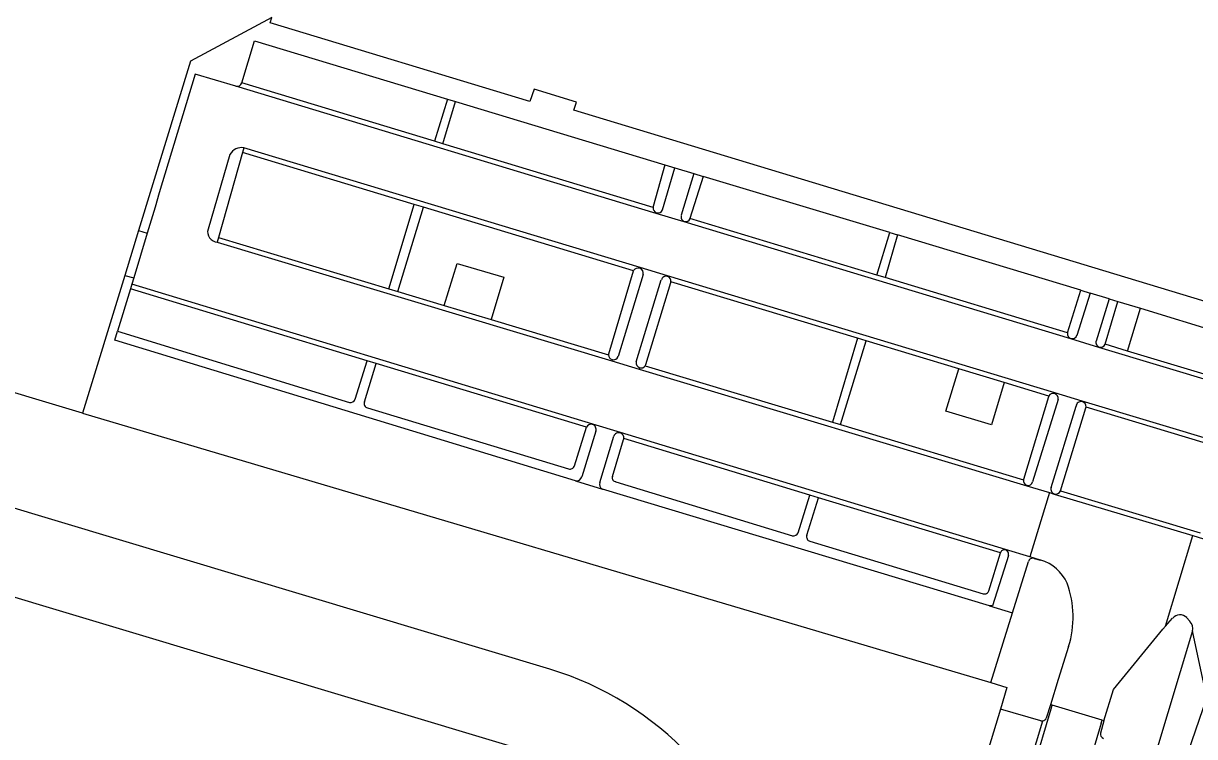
# Model space of a CAD drawing. Extents: x 194485 to 197793, y 468269 to 470822.
# Drawn here: x 196408.9 to 196530.2, y 469347.9 to 469421.7 of the extents above; entities that cross this region are included whole.
import ezdxf

# ---------------------------------------------------------------- set-up
doc = ezdxf.new("R2010")
doc.units = 0
for name, color, linetype in [('BGT grensvlak begroeid terreindeel', 7, 'Continuous'), ('BGT grensvlak onbegroeid terreindeel', 7, 'Continuous'), ('BGT grensvlak pand op maaiveld', 7, 'Continuous'), ('BGT grensvlak wegdeel', 7, 'Continuous'), ('BGT lijnelement scheiding hek', 7, 'Continuous')]:
    doc.layers.add(name, color=color, linetype=linetype)

msp = doc.modelspace()

# ---------------------------------------------------------------- linework, layer by layer
at = {"layer": 'BGT grensvlak begroeid terreindeel'}
msp.add_lwpolyline([(196509.12, 469353.48), (196510.78, 469352.99), (196510.11, 469350.74)], dxfattribs=at)
at = {"layer": 'BGT grensvlak onbegroeid terreindeel'}
msp.add_line((196463.46, 469354.87), (196355.88, 469387.17), dxfattribs=at)
msp.add_lwpolyline([(196388.36, 469316.86), (196445.64, 469299.6), (196459.94, 469346.73), (196402.54, 469363.97)], dxfattribs=at)
msp.add_arc((196453.71, 469322.9), 33.43, 43.3477, 73.0344, dxfattribs=at)
at = {"layer": 'BGT grensvlak pand op maaiveld'}
msp.add_lwpolyline([(196544.65, 469388.91), (196465.94, 469412.76), (196466.22, 469413.59), (196461.83, 469414.94), (196461.4, 469413.66), (196434.5, 469421.82), (196434.67, 469422.36)], dxfattribs=at)
at = {"layer": 'BGT grensvlak wegdeel'}
for p, q in [((196474.47, 469402.07), (196430.94, 469415.26)), ((196451.52, 469409.55), (196431.56, 469415.58)), ((196452.85, 469413.9), (196451.52, 469409.55)), ((196452.37, 469409.29), (196453.67, 469413.65)), ((196452.85, 469413.9), (196453.67, 469413.65)), ((196453.67, 469413.65), (196475.38, 469407.1)), ((196452.37, 469409.29), (196451.52, 469409.55)), ((196474.15, 469402.69), (196452.37, 469409.29)), ((196430.32, 469408.16), (196428.06, 469400.45)), ((196431.64, 469408.37), (196429.16, 469399.57)), ((196431.77, 469408.85), (196431.64, 469408.37)), ((196449.42, 469403), (196431.64, 469408.37)), ((196472.8, 469396.47), (196431.77, 469408.85)), ((196475.14, 469402.43), (196476.39, 469406.79)), ((196475.38, 469407.1), (196476.39, 469406.79)), ((196476.39, 469406.79), (196478.38, 469406.19)), ((196478.38, 469406.19), (196477.07, 469401.87)), ((196479.34, 469405.9), (196477.97, 469401.54)), ((196478.38, 469406.19), (196479.34, 469405.9)), ((196498.67, 469400.09), (196479.34, 469405.9)), ((196446.77, 469394.27), (196449.42, 469403)), ((196447.72, 469393.98), (196450.37, 469402.71)), ((196450.37, 469402.71), (196449.42, 469403)), ((196472.13, 469396.14), (196450.37, 469402.71)), ((196474.49, 469402.14), (196474.47, 469402.07)), ((196477.37, 469401.2), (196474.47, 469402.07)), ((196477.39, 469401.24), (196477.37, 469401.2)), ((196517.42, 469389.07), (196477.37, 469401.2)), ((196497.31, 469395.68), (196477.97, 469401.54)), ((196421.76, 469400.04), (196420.36, 469395.39)), ((196420.86, 469400.3), (196421.76, 469400.04)), ((196429.16, 469399.57), (196429.02, 469399.09)), ((196429.16, 469399.57), (196446.77, 469394.27)), ((196497.31, 469395.68), (196498.67, 469400.09)), ((196499.47, 469399.84), (196498.17, 469395.42)), ((196498.67, 469400.09), (196499.47, 469399.84)), ((196518.46, 469394.11), (196499.47, 469399.84)), ((196429.02, 469399.09), (196469.86, 469386.8)), ((196469.55, 469387.54), (196472.13, 469396.14)), ((196472.77, 469396.39), (196472.8, 469396.47)), ((196475.65, 469395.6), (196472.8, 469396.47)), ((196419.44, 469395.65), (196420.36, 469395.39)), ((196420.17, 469394.74), (196420.02, 469394.27)), ((196420.36, 469395.39), (196420.17, 469394.74)), ((196467.9, 469380.25), (196420.17, 469394.74)), ((196473.11, 469395.75), (196470.53, 469387.25)), ((196472.41, 469386.7), (196475, 469395.2)), ((196475.63, 469395.54), (196475.65, 469395.6)), ((196515.75, 469383.5), (196475.65, 469395.6)), ((196495.31, 469389.15), (196475.99, 469394.98)), ((196498.17, 469395.42), (196497.31, 469395.68)), ((196517.07, 469389.7), (196498.17, 469395.42)), ((196420.02, 469394.27), (196418.7, 469389.87)), ((196444.53, 469386.82), (196420.02, 469394.27)), ((196446.77, 469394.27), (196447.72, 469393.98)), ((196447.72, 469393.98), (196452.52, 469392.54)), ((196517.07, 469389.7), (196518.46, 469394.11)), ((196519.42, 469393.82), (196518.04, 469389.44)), ((196518.46, 469394.11), (196519.42, 469393.82)), ((196521.38, 469393.23), (196519.42, 469393.82)), ((196452.52, 469392.54), (196457.39, 469391.08)), ((196521.38, 469393.23), (196520.02, 469388.85)), ((196520.97, 469388.52), (196522.29, 469392.94)), ((196521.38, 469393.23), (196522.29, 469392.94)), ((196522.29, 469392.94), (196524.62, 469392.24)), ((196523.28, 469387.82), (196524.62, 469392.24)), ((196524.62, 469392.24), (196543.99, 469386.36)), ((196457.39, 469391.08), (196469.54, 469387.42)), ((196418.7, 469389.87), (196442.7, 469382.5)), ((196495.31, 469389.15), (196492.74, 469380.44)), ((196493.56, 469380.2), (196496.2, 469388.88)), ((196496.2, 469388.88), (196495.31, 469389.15)), ((196505.8, 469385.98), (196496.2, 469388.88)), ((196517.43, 469389.11), (196517.42, 469389.07)), ((196520.32, 469388.19), (196517.42, 469389.07)), ((196523.28, 469387.82), (196520.97, 469388.52)), ((196520.34, 469388.23), (196520.32, 469388.19)), ((196542.94, 469381.34), (196520.32, 469388.19)), ((196542.61, 469381.96), (196523.28, 469387.82)), ((196443.3, 469382.82), (196444.53, 469386.82)), ((196444.26, 469382.56), (196445.48, 469386.53)), ((196445.48, 469386.53), (196444.53, 469386.82)), ((196467.24, 469379.93), (196445.48, 469386.53)), ((196469.9, 469386.93), (196469.86, 469386.8)), ((196469.86, 469386.8), (196472.71, 469385.94)), ((196472.76, 469386.09), (196472.71, 469385.94)), ((196473.32, 469386.28), (196492.74, 469380.44)), ((196472.71, 469385.94), (196512.84, 469373.87)), ((196510.52, 469384.56), (196505.8, 469385.98)), ((196515.14, 469383.16), (196510.52, 469384.56)), ((196516.1, 469382.81), (196513.43, 469374.26)), ((196515.75, 469383.5), (196515.73, 469383.42)), ((196518.59, 469382.64), (196515.75, 469383.5)), ((196518.59, 469382.64), (196518.57, 469382.57)), ((196536.63, 469377.2), (196518.59, 469382.64)), ((196444.57, 469381.93), (196465.4, 469375.62)), ((196515.36, 469373.68), (196517.95, 469382.12)), ((196535.93, 469376.89), (196518.98, 469382)), ((196467.89, 469380.21), (196467.9, 469380.25)), ((196470.77, 469379.38), (196467.9, 469380.25)), ((196492.74, 469380.44), (196493.56, 469380.2)), ((196493.56, 469380.2), (196512.51, 469374.49)), ((196466.01, 469375.93), (196467.24, 469379.93)), ((196468.23, 469379.53), (196466.76, 469374.8)), ((196468.62, 469374.22), (196470.08, 469379)), ((196470.77, 469379.38), (196470.76, 469379.34)), ((196510.64, 469367.27), (196470.77, 469379.38)), ((196490.37, 469372.9), (196471.12, 469378.75)), ((196466.12, 469374.36), (196468.91, 469373.51)), ((196470.29, 469374.29), (196488.57, 469368.68)), ((196508.97, 469361.44), (196468.91, 469373.51)), ((196489.17, 469368.99), (196490.37, 469372.9)), ((196491.28, 469372.63), (196490.37, 469372.9)), ((196512.84, 469373.87), (196512.86, 469373.92)), ((196512.84, 469373.87), (196515.2, 469373.16)), ((196515.2, 469373.16), (196513.17, 469366.5)), ((196515.2, 469373.16), (196515.69, 469373.01)), ((196515.69, 469373.01), (196515.7, 469373.03)), ((196515.69, 469373.01), (196530.05, 469368.7)), ((196516.33, 469373.35), (196530.82, 469368.98)), ((196490.08, 469368.75), (196491.28, 469372.63)), ((196510.12, 469366.91), (196491.28, 469372.63)), ((196490.39, 469368.12), (196508.32, 469362.69)), ((196527.23, 469359.33), (196530.05, 469368.7)), ((196530.05, 469368.7), (196531.16, 469368.36)), ((196508.93, 469363), (196510.12, 469366.91)), ((196510.12, 469366.91), (196510.15, 469367.01)), ((196510.63, 469367.22), (196510.64, 469367.27)), ((196513.17, 469366.5), (196510.64, 469367.27)), ((196511.37, 469360.7), (196513.03, 469366.02)), ((196514.28, 469366.17), (196513.17, 469366.5)), ((196513.61, 469366.33), (196514.28, 469366.17)), ((196508.97, 469361.44), (196511.37, 469360.7)), ((196509.12, 469353.48), (196511.37, 469360.7)), ((196527.23, 469359.33), (196527.95, 469360.16)), ((196529.4, 469360.22), (196529.75, 469359.83)), ((196521.82, 469352.77), (196526.95, 469359.01)), ((196530.01, 469358.83), (196526.18, 469346.12)), ((196526.95, 469359.01), (196527.23, 469359.33)), ((196531.48, 469351.91), (196530.01, 469358.83)), ((196520.84, 469349.53), (196521.82, 469352.77)), ((196515.3, 469351.19), (196514.86, 469349.81)), ((196515.49, 469351.13), (196515.3, 469351.19)), ((196515.37, 469350.75), (196515.49, 469351.13)), ((196520.66, 469349.58), (196515.49, 469351.13)), ((196510.11, 469350.74), (196502.13, 469324.07)), ((196514.31, 469349.52), (196510.11, 469350.74)), ((196506.48, 469322.76), (196514.51, 469349.52)), ((196520.84, 469349.53), (196520.48, 469348.26)), ((196520.56, 469349.29), (196520.66, 469349.58)), ((196520.66, 469349.58), (196520.84, 469349.53))]:
    msp.add_line(p, q, dxfattribs=at)
for points in [[(196431.56, 469415.58), (196432.88, 469419.93), (196452.85, 469413.9)], [(196430.94, 469415.26), (196426.73, 469416.48), (196423.01, 469404.21), (196422.58, 469402.73), (196421.76, 469400.04)], [(196475.38, 469407.1), (196474.17, 469402.78), (196474.16, 469402.74), (196474.15, 469402.69)], [(196452.52, 469392.54), (196453.85, 469396.89), (196458.69, 469395.46), (196457.39, 469391.08)], [(196473.39, 469386.41), (196475.97, 469394.9), (196475.98, 469394.94), (196475.99, 469394.98)], [(196466.12, 469374.36), (196418.41, 469388.93), (196418.7, 469389.87)], [(196510.52, 469384.56), (196509.2, 469380.17), (196504.47, 469381.59), (196505.8, 469385.98)], [(196515.14, 469383.16), (196515.12, 469383.12), (196515.1, 469383.08), (196512.51, 469374.5), (196512.51, 469374.49)], [(196516.33, 469373.35), (196518.96, 469381.92), (196518.97, 469381.96), (196518.98, 469382)], [(196469.94, 469374.81), (196471.1, 469378.67), (196471.11, 469378.71), (196471.12, 469378.75)], [(196510.95, 469366.65), (196509.31, 469361.45), (196508.97, 469361.44)], [(196517.18, 469357.23), (196516.11, 469353.81), (196515.3, 469351.19)], [(196517.35, 469305.72), (196517.61, 469306.58), (196528.43, 469342.97), (196531.48, 469351.91)], [(196490.64, 469268.06), (196491.3, 469270.25), (196506.21, 469320.05), (196515.37, 469350.75)], [(196520.56, 469349.29), (196511.48, 469318.54), (196504.91, 469296.69)]]:
    msp.add_lwpolyline(points, dxfattribs=at)
for centre, radius, start, end in [((196431.07, 469415.75), 0.515, 255.3561, 340.5665), ((196431.5, 469407.56), 1.32, 77.9825, 152.8491), ((196474.66, 469402.63), 0.517, 172.6391, 250.7373), ((196474.66, 469402.63), 0.518, 250.7306, 338.0246), ((196477.52, 469401.7), 0.481, 160.3136, 254.0565), ((196477.52, 469401.7), 0.482, 253.9006, 339.6206), ((196429.11, 469400.17), 1.09, 165.2148, 265.6529), ((196472.6, 469395.88), 0.533, 70.7423, 150.6834), ((196472.6, 469395.88), 0.533, 345.703, 70.7693), ((196475.49, 469395.06), 0.506, 73.1214, 163.9218), ((196475.49, 469395.06), 0.506, 351.3667, 73.0845), ((196517.56, 469389.6), 0.506, 168.5698, 255.4759), ((196517.56, 469389.6), 0.505, 255.5009, 342.4962), ((196520.5, 469388.71), 0.505, 164.2591, 250.7955), ((196520.5, 469388.71), 0.506, 250.8584, 337.0834), ((196470.04, 469387.43), 0.504, 166.4604, 180.4471), ((196470.05, 469387.43), 0.514, 180.6061, 253.2465), ((196470.05, 469387.43), 0.513, 253.2904, 339.7668), ((196472.91, 469386.58), 0.513, 166.7463, 253.3092), ((196472.91, 469386.58), 0.512, 253.2299, 324.2495), ((196472.94, 469386.57), 0.479, 323.3977, 340.1676), ((196442.8, 469383.03), 0.547, 259.5599, 336.2873), ((196444.69, 469382.38), 0.466, 156.8045, 255.5289), ((196515.59, 469382.92), 0.518, 74.8309, 151.7764), ((196515.59, 469382.92), 0.517, 347.8388, 74.669), ((196518.47, 469382.07), 0.516, 79.0843, 174.5053), ((196518.47, 469382.07), 0.516, 352.8276, 79.0599), ((196467.72, 469379.7), 0.533, 71.7364, 155.1062), ((196467.72, 469379.7), 0.533, 341.383, 71.8148), ((196470.59, 469378.83), 0.534, 71.7472, 161.9924), ((196470.59, 469378.83), 0.534, 350.8604, 71.7478), ((196465.55, 469376.07), 0.476, 251.4491, 343.2557), ((196466.2, 469374.93), 0.575, 262.3327, 346.5312), ((196469.16, 469374.02), 0.575, 159.5165, 243.7001), ((196470.3, 469374.67), 0.379, 158.315, 269.5225), ((196512.98, 469374.38), 0.475, 166.5467, 255.5871), ((196512.98, 469374.38), 0.475, 255.6036, 345.119), ((196515.85, 469373.52), 0.512, 162.7198, 252.9516), ((196515.85, 469373.52), 0.511, 252.7735, 339.701), ((196488.66, 469369.22), 0.549, 259.7011, 336.1461), ((196490.51, 469368.57), 0.468, 157.0472, 255.2862), ((196510.53, 469366.79), 0.437, 77.8569, 150.6288), ((196510.53, 469366.79), 0.437, 340.2906, 77.7509), ((196513.45, 469365.93), 0.431, 67.9475, 169.1086), ((196513.08, 469362.03), 4.31, 23.8756, 73.7406), ((196507.43, 469360.26), 10.21, 342.6955, 20.1211), ((196508.47, 469363.14), 0.478, 251.7417, 342.8141), ((196528.71, 469359.5), 1, 45.8169, 138.9944), ((196529.05, 469359.11), 1, 343.2906, 45.6913), ((196514.41, 469350), 0.497, 282.3244, 336.5746), ((196514.41, 469349.99), 0.478, 258.2525, 282.8709), ((196520.97, 469348.17), 0.499, 169.1413, 248.5668)]:
    msp.add_arc(centre, radius, start, end, dxfattribs=at)
at = {"layer": 'BGT lijnelement scheiding hek'}
for p, q in [((196420.86, 469400.3), (196419.44, 469395.65)), ((196419.44, 469395.65), (196415.07, 469381.39)), ((196415.07, 469381.39), (196509.12, 469353.48))]:
    msp.add_line(p, q, dxfattribs=at)
for points in [[(196434.67, 469422.36), (196426.24, 469417.85), (196420.86, 469400.3)], [(196415.07, 469381.39), (196343.31, 469402.92), (196343.32, 469403.18)]]:
    msp.add_lwpolyline(points, dxfattribs=at)

doc.saveas('drawing.dxf')
